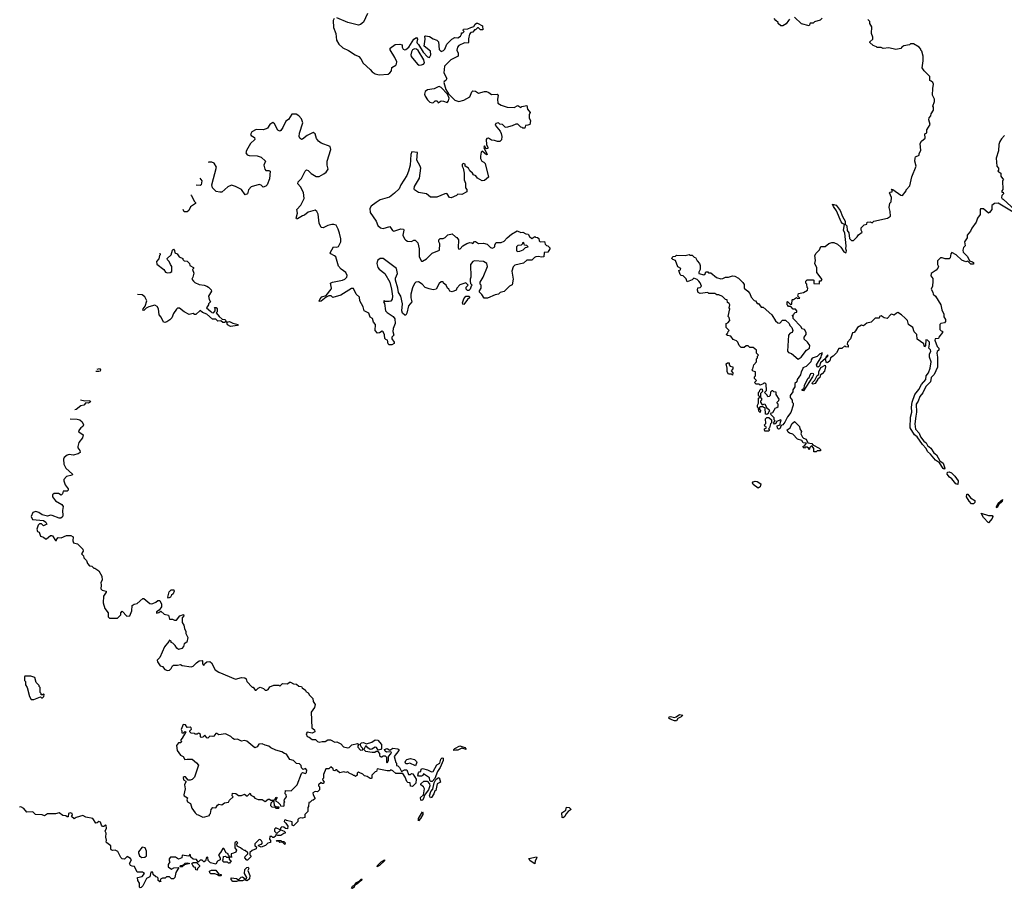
# Model space of a CAD drawing. Extents: x 2106670 to 2323771, y 35271 to 224896.
# Tile 299 of 419: x 2225322 to 2235327, y 166604 to 175434. Entities that reach past the tile are written whole.
import ezdxf

# ---------------------------------------------------------------- set-up
doc = ezdxf.new("R2010")
doc.units = 0

msp = doc.modelspace()

# ---------------------------------------------------------------- linework, layer by layer
at = {"layer": '0CON20XD'}
for points in [[(2228855, 175495), (2228815, 175409), (2228785, 175384), (2228765, 175378), (2228656, 175406), (2228545, 175452)], [(2228885, 174927), (2228905, 174903), (2228935, 174883), (2228974, 174874), (2229065, 174880), (2229085, 174892), (2229101, 174915), (2229102, 174948), (2229145, 174971), (2229151, 174985), (2229154, 175005), (2229135, 175048), (2229087, 175127), (2229088, 175145), (2229138, 175182), (2229184, 175186), (2229207, 175177), (2229208, 175155), (2229218, 175135), (2229235, 175127), (2229245, 175129), (2229275, 175156), (2229327, 175235), (2229355, 175252), (2229366, 175236), (2229356, 175205), (2229360, 175195), (2229375, 175183), (2229423, 175103), (2229465, 175056), (2229485, 175049), (2229501, 175075), (2229498, 175115), (2229432, 175165), (2229442, 175235), (2229440, 175265), (2229445, 175270), (2229485, 175262), (2229525, 175238), (2229560, 175225), (2229577, 175207), (2229585, 175130), (2229605, 175112), (2229628, 175122), (2229642, 175135), (2229664, 175186), (2229712, 175235), (2229745, 175252), (2229775, 175250), (2229800, 175265), (2229810, 175285), (2229810, 175300), (2229825, 175300), (2229840, 175315), (2229830, 175325), (2229832, 175338), (2229875, 175340), (2229905, 175354), (2229937, 175363), (2229951, 175389), (2229965, 175400), (2229975, 175400), (2230025, 175370), (2230028, 175332), (2230005, 175330), (2229985, 175350), (2229975, 175350), (2229955, 175330), (2229945, 175330), (2229925, 175308), (2229905, 175302), (2229892, 175285), (2229881, 175239), (2229882, 175205), (2229878, 175195), (2229843, 175197), (2229785, 175171), (2229770, 175155), (2229763, 175125), (2229777, 175095), (2229777, 175063), (2229704, 175026), (2229638, 174962), (2229632, 174892), (2229662, 174835), (2229653, 174817), (2229634, 174806), (2229632, 174795), (2229654, 174724), (2229680, 174680), (2229744, 174614), (2229785, 174603), (2229835, 174614), (2229895, 174650), (2229915, 174700), (2229928, 174712), (2229955, 174707), (2229985, 174687), (2230045, 174703), (2230065, 174703), (2230090, 174695), (2230115, 174672), (2230175, 174677), (2230183, 174663), (2230178, 174625), (2230180, 174585), (2230214, 174564), (2230275, 174543), (2230345, 174540), (2230385, 174560), (2230415, 174540), (2230425, 174550), (2230475, 174560), (2230483, 174523), (2230509, 174489), (2230500, 174465), (2230500, 174435), (2230512, 174405), (2230505, 174370), (2230485, 174360), (2230462, 174358), (2230455, 174330), (2230435, 174330), (2230428, 174338), (2230415, 174340), (2230383, 174373), (2230365, 174372), (2230326, 174354), (2230265, 174338), (2230255, 174340), (2230228, 174368), (2230201, 174371), (2230186, 174386), (2230161, 174379), (2230153, 174363), (2230205, 174300), (2230216, 174276), (2230222, 174245), (2230217, 174213), (2230200, 174195), (2230176, 174194), (2230146, 174206), (2230115, 174208), (2230085, 174228), (2230070, 174225), (2230062, 174215), (2230064, 174164), (2230079, 174135), (2230079, 174125), (2230062, 174122), (2230045, 174152), (2230038, 174135), (2230072, 174065), (2230065, 174060), (2230023, 174097), (2230012, 174088), (2230004, 174046), (2230004, 174024), (2230018, 173995), (2230040, 173985), (2230052, 173972), (2230087, 173833), (2230045, 173800), (2230020, 173795), (2229975, 173822), (2229958, 173845), (2229932, 173855), (2229922, 173875), (2229896, 173896), (2229883, 173923), (2229850, 173945), (2229850, 173965), (2229828, 173972), (2229818, 173962), (2229818, 173945), (2229830, 173925), (2229838, 173875), (2229837, 173805), (2229853, 173773), (2229852, 173725), (2229867, 173707), (2229867, 173683), (2229815, 173658), (2229775, 173660), (2229760, 173645), (2229705, 173622), (2229690, 173625), (2229665, 173662), (2229655, 173668), (2229642, 173662), (2229560, 173630), (2229495, 173630), (2229455, 173662), (2229375, 173678), (2229333, 173703), (2229329, 173715), (2229333, 173737), (2229386, 173824), (2229397, 173925), (2229392, 173945), (2229359, 174005), (2229364, 174084), (2229308, 174092), (2229298, 174065), (2229291, 173955), (2229274, 173895), (2229255, 173849), (2229194, 173755), (2229178, 173715), (2229132, 173669), (2229079, 173631), (2228985, 173601), (2228944, 173575), (2228895, 173537), (2228881, 173515), (2228884, 173474), (2228946, 173386), (2228963, 173343), (2228989, 173319), (2229015, 173311), (2229085, 173330), (2229112, 173292), (2229125, 173284), (2229195, 173309), (2229223, 173303), (2229227, 173295), (2229217, 173245), (2229234, 173205), (2229245, 173193), (2229264, 173184), (2229305, 173178), (2229328, 173192), (2229342, 173192), (2229368, 173165), (2229380, 173105), (2229382, 173022), (2229405, 172978), (2229415, 172978), (2229455, 173002), (2229515, 173062), (2229589, 173091), (2229592, 173155), (2229580, 173175), (2229580, 173195), (2229595, 173210), (2229625, 173210), (2229645, 173220), (2229673, 173247), (2229715, 173258), (2229750, 173225), (2229765, 173220), (2229780, 173195), (2229778, 173115), (2229785, 173102), (2229798, 173105), (2229824, 173136), (2229865, 173160), (2229895, 173168), (2229917, 173167), (2229925, 173160), (2229945, 173180), (2229955, 173180), (2229985, 173158), (2230035, 173162), (2230072, 173152), (2230105, 173118), (2230125, 173112), (2230150, 173125), (2230150, 173145), (2230165, 173168), (2230215, 173168), (2230245, 173182), (2230274, 173216), (2230320, 173255), (2230376, 173286), (2230415, 173270), (2230433, 173273), (2230465, 173258), (2230490, 173255), (2230501, 173231), (2230525, 173210), (2230555, 173230), (2230563, 173223), (2230585, 173220), (2230598, 173208), (2230600, 173185), (2230610, 173175), (2230655, 173180), (2230661, 173151), (2230675, 173138), (2230690, 173135), (2230710, 173115), (2230710, 173105), (2230688, 173072), (2230652, 173068), (2230647, 173023), (2230625, 173020), (2230595, 173028), (2230568, 173022), (2230554, 173016), (2230525, 172988), (2230475, 172990), (2230442, 172958), (2230355, 172940), (2230338, 172922), (2230324, 172876), (2230337, 172795), (2230325, 172740), (2230298, 172725), (2230245, 172672), (2230205, 172660), (2230187, 172643), (2230155, 172638), (2230075, 172602), (2230042, 172602), (2230019, 172639), (2229993, 172665), (2229994, 172676), (2230012, 172705), (2230010, 172735), (2230000, 172745), (2230002, 172765), (2230030, 172815), (2230074, 172925), (2230068, 172955), (2230035, 172977), (2229945, 172983), (2229928, 172975), (2229902, 172945), (2229908, 172815), (2229898, 172795), (2229898, 172775), (2229902, 172752), (2229920, 172735), (2229910, 172725), (2229900, 172695), (2229885, 172680), (2229872, 172682), (2229860, 172695), (2229860, 172715), (2229880, 172735), (2229855, 172760), (2229795, 172738), (2229764, 172706), (2229756, 172684), (2229715, 172668), (2229694, 172674), (2229683, 172693), (2229668, 172705), (2229656, 172736), (2229630, 172755), (2229625, 172770), (2229605, 172768), (2229585, 172752), (2229554, 172696), (2229525, 172688), (2229482, 172698), (2229442, 172712), (2229413, 172745), (2229375, 172769), (2229346, 172764), (2229335, 172752), (2229313, 172707), (2229297, 172645), (2229297, 172605), (2229307, 172565), (2229272, 172525), (2229255, 172450), (2229245, 172430), (2229235, 172430), (2229212, 172452), (2229204, 172474), (2229212, 172545), (2229194, 172624), (2229171, 172661), (2229166, 172705), (2229141, 172785), (2229141, 172805), (2229160, 172855), (2229150, 172905), (2229015, 173006), (2228985, 173006), (2228957, 172985), (2228950, 172955), (2228960, 172915), (2228975, 172897), (2229033, 172853), (2229082, 172765), (2229100, 172695), (2229109, 172625), (2229106, 172594), (2229095, 172572), (2229075, 172568), (2229035, 172570), (2229025, 172580), (2229020, 172565), (2229028, 172548), (2229038, 172475), (2229055, 172457), (2229118, 172418), (2229133, 172393), (2229136, 172346), (2229116, 172294), (2229114, 172265), (2229123, 172227), (2229103, 172205), (2229105, 172190), (2229127, 172157), (2229127, 172143), (2229105, 172128), (2229078, 172128), (2229068, 172138), (2229060, 172175), (2229042, 172182), (2229032, 172192), (2229029, 172229), (2229015, 172262), (2229004, 172266), (2228980, 172250), (2228957, 172247), (2228933, 172273), (2228938, 172335), (2228918, 172358), (2228907, 172397), (2228885, 172410), (2228869, 172449), (2228822, 172475), (2228814, 172514), (2228779, 172575), (2228774, 172614), (2228742, 172645), (2228715, 172702), (2228695, 172702), (2228585, 172634), (2228505, 172610), (2228486, 172626), (2228465, 172626), (2228437, 172613), (2228385, 172574), (2228375, 172569), (2228365, 172572), (2228374, 172595), (2228393, 172617), (2228435, 172630), (2228487, 172695), (2228490, 172705), (2228482, 172755), (2228500, 172765), (2228602, 172785), (2228627, 172795), (2228647, 172815), (2228651, 172835), (2228636, 172865), (2228589, 172899), (2228563, 172927), (2228535, 173022), (2228522, 173035), (2228484, 173054), (2228478, 173065), (2228512, 173125), (2228545, 173120), (2228563, 173127), (2228586, 173175), (2228586, 173205), (2228571, 173265), (2228559, 173305), (2228538, 173345), (2228515, 173353), (2228495, 173351), (2228455, 173342), (2228405, 173317), (2228385, 173320), (2228367, 173365), (2228356, 173456), (2228343, 173485), (2228326, 173496), (2228255, 173477), (2228215, 173447), (2228195, 173441), (2228145, 173409), (2228135, 173408), (2228131, 173415), (2228146, 173466), (2228140, 173505), (2228180, 173550), (2228213, 173615), (2228207, 173677), (2228176, 173735), (2228148, 173765), (2228152, 173785), (2228185, 173818), (2228223, 173895), (2228235, 173908), (2228255, 173902), (2228285, 173870), (2228335, 173839), (2228365, 173840), (2228413, 173867)], [(2228518, 175445), (2228508, 175425), (2228512, 175355), (2228534, 175294), (2228543, 175225), (2228564, 175184), (2228605, 175148), (2228665, 175121), (2228730, 175075), (2228768, 175058), (2228787, 175037), (2228812, 174992), (2228885, 174927)], [(2232975, 171660), (2232965, 171660), (2232952, 171648), (2232948, 171612), (2232938, 171602), (2232925, 171600), (2232918, 171618), (2232890, 171645), (2232910, 171665), (2232908, 171728), (2232898, 171738), (2232885, 171740), (2232878, 171732), (2232845, 171720), (2232835, 171730), (2232805, 171730), (2232790, 171745), (2232810, 171765), (2232790, 171785), (2232790, 171805), (2232800, 171815), (2232800, 171855), (2232775, 171860), (2232760, 171875), (2232770, 171885), (2232783, 171927), (2232808, 171955), (2232810, 171985), (2232820, 171995), (2232820, 172015), (2232830, 172025), (2232810, 172045), (2232810, 172075), (2232775, 172100), (2232742, 172102), (2232725, 172120), (2232705, 172120), (2232685, 172100), (2232652, 172102), (2232632, 172122), (2232620, 172155), (2232605, 172170), (2232572, 172182), (2232548, 172218), (2232513, 172223), (2232500, 172235), (2232518, 172252), (2232520, 172265), (2232530, 172275), (2232500, 172305), (2232500, 172345), (2232518, 172352), (2232538, 172375), (2232532, 172405), (2232522, 172415), (2232538, 172495), (2232532, 172505), (2232538, 172535), (2232530, 172550), (2232515, 172560), (2232510, 172585), (2232495, 172590), (2232465, 172620), (2232425, 172638), (2232405, 172638), (2232385, 172650), (2232325, 172650), (2232315, 172660), (2232235, 172652), (2232215, 172660), (2232208, 172685), (2232213, 172707), (2232237, 172713), (2232250, 172725), (2232238, 172758), (2232222, 172775), (2232205, 172792), (2232172, 172808), (2232155, 172790), (2232105, 172770), (2232095, 172800), (2232065, 172830), (2232043, 172833), (2232033, 172843), (2232020, 172885), (2232035, 172890), (2232040, 172905), (2232010, 172920), (2231987, 172987), (2231960, 172995), (2231950, 173005), (2231952, 173018), (2231963, 173027), (2231985, 173030), (2231995, 173040), (2232085, 173038), (2232125, 173048), (2232135, 173040), (2232155, 173040), (2232175, 173020), (2232190, 173015), (2232205, 172982), (2232230, 172955), (2232238, 172935), (2232236, 172895), (2232223, 172867), (2232224, 172854), (2232275, 172840), (2232288, 172852), (2232295, 172870), (2232315, 172870), (2232322, 172862), (2232345, 172860), (2232403, 172813), (2232445, 172800), (2232467, 172803), (2232495, 172818), (2232525, 172818), (2232565, 172830), (2232590, 172825), (2232627, 172807), (2232671, 172761), (2232682, 172742), (2232682, 172705), (2232722, 172675), (2232740, 172650), (2232753, 172613), (2232785, 172580), (2232800, 172575), (2232815, 172550), (2232828, 172548), (2232855, 172512), (2232875, 172510), (2232963, 172433), (2233001, 172371), (2233025, 172352), (2233045, 172350), (2233072, 172378), (2233105, 172380), (2233140, 172345), (2233148, 172325), (2233168, 172305), (2233178, 172275), (2233170, 172255), (2233152, 172248), (2233133, 172227), (2233123, 172063), (2233135, 172050), (2233165, 172040), (2233233, 171983), (2233262, 172005), (2233317, 172073), (2233348, 172095), (2233352, 172122), (2233326, 172156), (2233292, 172185), (2233292, 172205), (2233312, 172235), (2233312, 172255), (2233298, 172285), (2233272, 172292), (2233260, 172315), (2233180, 172395), (2233180, 172415), (2233170, 172430), (2233188, 172432), (2233192, 172448), (2233202, 172458), (2233218, 172462), (2233220, 172475), (2233205, 172490), (2233182, 172492), (2233158, 172518), (2233135, 172520), (2233128, 172528), (2233120, 172535), (2233120, 172565), (2233125, 172570), (2233152, 172542), (2233168, 172542), (2233170, 172585), (2233175, 172590), (2233185, 172590), (2233215, 172610), (2233225, 172600), (2233248, 172602), (2233230, 172625), (2233235, 172650), (2233285, 172660), (2233328, 172685), (2233330, 172705), (2233323, 172713), (2233320, 172745), (2233310, 172755), (2233310, 172775), (2233322, 172788), (2233385, 172790), (2233390, 172785), (2233392, 172752), (2233445, 172750), (2233450, 172755), (2233450, 172780), (2233465, 172780), (2233477, 172793), (2233423, 172863), (2233422, 172912), (2233402, 172955), (2233408, 172985), (2233403, 173037), (2233415, 173060), (2233448, 173095), (2233461, 173129), (2233505, 173128), (2233545, 173158), (2233575, 173170), (2233595, 173170), (2233633, 173153), (2233665, 173120), (2233695, 173073), (2233715, 173064), (2233720, 173070), (2233723, 173085), (2233716, 173105), (2233719, 173135), (2233708, 173265), (2233694, 173295), (2233703, 173353), (2233683, 173363), (2233669, 173379), (2233621, 173491), (2233590, 173535), (2233582, 173558), (2233617, 173547), (2233658, 173495), (2233683, 173433), (2233711, 173385), (2233710, 173355), (2233728, 173338), (2233731, 173291), (2233746, 173266), (2233755, 173210), (2233775, 173190), (2233795, 173190), (2233833, 173227), (2233844, 173246), (2233882, 173275), (2233874, 173294), (2233873, 173317), (2233903, 173347), (2233930, 173355), (2233933, 173377), (2233965, 173378), (2233985, 173370), (2234000, 173385), (2234140, 173415), (2234170, 173435), (2234168, 173485), (2234158, 173525), (2234163, 173567), (2234177, 173583), (2234182, 173625), (2234160, 173675), (2234168, 173682), (2234187, 173683), (2234188, 173698), (2234180, 173710), (2234195, 173707), (2234275, 173650), (2234292, 173648), (2234330, 173695), (2234330, 173705), (2234368, 173745), (2234388, 173835), (2234432, 173945), (2234417, 173997), (2234420, 174025), (2234425, 174038), (2234460, 174055), (2234460, 174075), (2234477, 174105), (2234472, 174175), (2234485, 174200), (2234522, 174228), (2234520, 174275), (2234540, 174285), (2234538, 174315), (2234572, 174368), (2234560, 174415), (2234562, 174435), (2234580, 174455), (2234583, 174477), (2234608, 174515), (2234608, 174545), (2234600, 174555), (2234617, 174603), (2234618, 174625), (2234598, 174668), (2234600, 174735), (2234607, 174777), (2234600, 174795), (2234585, 174810), (2234570, 174815), (2234570, 174855), (2234514, 174914), (2234492, 174945), (2234502, 175015), (2234502, 175062), (2234490, 175115), (2234480, 175125), (2234480, 175135), (2234460, 175155), (2234405, 175188), (2234375, 175188), (2234362, 175178), (2234305, 175168), (2234284, 175156), (2234275, 175142), (2234225, 175130), (2234155, 175148), (2234095, 175140), (2234075, 175150), (2234035, 175150), (2234028, 175158), (2233995, 175170), (2233962, 175202), (2233962, 175208), (2233990, 175235), (2233990, 175255), (2233978, 175295), (2233982, 175362), (2233960, 175395), (2233960, 175415), (2233940, 175435)], [(2233145, 175440), (2233133, 175427), (2233110, 175390), (2233075, 175370), (2233055, 175370), (2233030, 175395), (2233030, 175405), (2233004, 175424), (2232990, 175445)], [(2233475, 175450), (2233455, 175430), (2233398, 175412), (2233385, 175400), (2233355, 175400), (2233345, 175370), (2233265, 175392), (2233195, 175460)], [(2229382, 174972), (2229405, 174974), (2229425, 174980), (2229436, 174994), (2229430, 175025), (2229370, 175120), (2229355, 175133), (2229335, 175139), (2229313, 175126), (2229303, 175107), (2229296, 175075), (2229300, 175060), (2229365, 174980), (2229382, 174972)], [(2229575, 174590), (2229605, 174608), (2229627, 174607), (2229665, 174592), (2229681, 174609), (2229686, 174636), (2229668, 174678), (2229605, 174746), (2229585, 174754), (2229575, 174751), (2229535, 174730), (2229465, 174721), (2229443, 174705), (2229437, 174675), (2229443, 174655), (2229465, 174620), (2229490, 174595), (2229515, 174590), (2229527, 174593), (2229545, 174610), (2229565, 174610), (2229575, 174590)], [(2228413, 173867), (2228436, 173885), (2228458, 173915), (2228448, 173955), (2228448, 173995), (2228484, 174115), (2228476, 174145), (2228385, 174180), (2228358, 174198), (2228338, 174225), (2228324, 174274), (2228306, 174286), (2228245, 174256), (2228195, 174219), (2228185, 174217), (2228168, 174228), (2228161, 174245), (2228165, 174280), (2228201, 174385), (2228185, 174427), (2228158, 174458), (2228133, 174473), (2228087, 174473), (2228055, 174418), (2228025, 174402), (2227995, 174338), (2227975, 174308), (2227965, 174302), (2227945, 174310), (2227912, 174375), (2227895, 174388), (2227865, 174368), (2227840, 174330), (2227827, 174323), (2227795, 174314), (2227725, 174318), (2227680, 174295), (2227668, 174265), (2227673, 174255), (2227708, 174235), (2227713, 174217), (2227668, 174175), (2227626, 174105), (2227621, 174081), (2227635, 174060), (2227655, 174053), (2227735, 174049), (2227776, 174036), (2227820, 173995), (2227803, 173955), (2227812, 173915), (2227825, 173900), (2227855, 173902), (2227868, 173895), (2227862, 173815), (2227837, 173755), (2227825, 173743), (2227795, 173732), (2227775, 173752), (2227755, 173760), (2227676, 173734), (2227648, 173705), (2227636, 173664), (2227615, 173653), (2227575, 173707), (2227515, 173739), (2227475, 173750), (2227438, 173735), (2227375, 173682), (2227355, 173679), (2227318, 173688), (2227283, 173723), (2227276, 173755), (2227321, 173935), (2227297, 173975), (2227275, 173986), (2227244, 173986), (2227238, 173982)], [(2235328, 174255), (2235297, 174223), (2235282, 174195), (2235272, 174165), (2235269, 174101), (2235243, 174025), (2235252, 173945), (2235268, 173925), (2235267, 173903), (2235260, 173895), (2235290, 173875), (2235293, 173843), (2235320, 173805), (2235310, 173795), (2235312, 173708), (2235300, 173695), (2235302, 173682), (2235315, 173680), (2235320, 173665), (2235302, 173648), (2235298, 173625), (2235305, 173612), (2235315, 173610), (2235438, 173498)], [(2227153, 173823), (2227173, 173795), (2227167, 173755), (2227155, 173748), (2227114, 173751)], [(2227063, 173654), (2227068, 173645), (2227095, 173590), (2227110, 173575), (2227110, 173565), (2227059, 173531), (2227040, 173495), (2227025, 173480), (2226995, 173480), (2226982, 173503)], [(2235417, 173477), (2235265, 173570), (2235228, 173565), (2235200, 173545), (2235200, 173505), (2235176, 173474), (2235165, 173468), (2235115, 173510), (2235085, 173510), (2235080, 173505), (2235080, 173455), (2235053, 173417), (2235040, 173375), (2234997, 173315), (2234982, 173285), (2234948, 173245), (2234948, 173215), (2234922, 173175), (2234928, 173135), (2234913, 173117), (2234905, 173090), (2234909, 173069), (2234954, 173025), (2234972, 172982), (2235005, 172973), (2235013, 172965), (2235015, 172950), (2234988, 172948), (2234955, 172980), (2234935, 172972), (2234895, 172988), (2234838, 173045), (2234794, 173066), (2234782, 173055), (2234777, 173013), (2234767, 173003), (2234725, 173002), (2234695, 173012), (2234678, 173012), (2234667, 173003), (2234648, 172982), (2234648, 172945), (2234657, 172925), (2234651, 172909), (2234635, 172888), (2234583, 172855), (2234581, 172831), (2234602, 172802), (2234602, 172775), (2234598, 172725), (2234583, 172693), (2234602, 172665), (2234603, 172643), (2234628, 172625), (2234682, 172535), (2234692, 172485), (2234712, 172442), (2234713, 172413), (2234730, 172385), (2234730, 172365), (2234718, 172352), (2234683, 172347), (2234670, 172335), (2234670, 172285), (2234685, 172270), (2234698, 172268), (2234700, 172255), (2234660, 172205), (2234658, 172192), (2234625, 172190), (2234620, 172175), (2234643, 172113), (2234660, 172095), (2234660, 172075), (2234645, 172062), (2234641, 172045), (2234649, 172005), (2234647, 171903), (2234613, 171826), (2234582, 171795), (2234578, 171752), (2234530, 171705), (2234500, 171640), (2234470, 171605), (2234452, 171555), (2234432, 171525), (2234434, 171445), (2234428, 171402), (2234419, 171325), (2234423, 171273), (2234460, 171230), (2234475, 171195), (2234510, 171150), (2234532, 171132), (2234547, 171107), (2234580, 171080), (2234610, 171030), (2234639, 171009), (2234671, 170951), (2234707, 170925), (2234724, 170875), (2234716, 170864), (2234705, 170870), (2234668, 170928), (2234629, 170955), (2234578, 171018), (2234546, 171045), (2234534, 171075), (2234496, 171115), (2234442, 171192), (2234414, 171214), (2234370, 171285), (2234375, 171395), (2234387, 171445), (2234383, 171495), (2234391, 171545), (2234417, 171625), (2234458, 171675), (2234486, 171725), (2234530, 171775), (2234533, 171815), (2234555, 171845), (2234572, 171892), (2234582, 171955), (2234566, 172005), (2234566, 172035), (2234579, 172065), (2234577, 172077), (2234559, 172095), (2234568, 172135), (2234566, 172155), (2234545, 172177), (2234531, 172179), (2234527, 172123), (2234515, 172110), (2234508, 172138), (2234442, 172185), (2234438, 172235), (2234412, 172261), (2234398, 172305), (2234352, 172335), (2234342, 172375), (2234320, 172400), (2234281, 172435), (2234245, 172456), (2234230, 172450), (2234209, 172431), (2234185, 172440), (2234175, 172438), (2234135, 172398), (2234105, 172402), (2234075, 172422), (2234060, 172415), (2234055, 172400), (2234015, 172400), (2233975, 172360), (2233930, 172350), (2233895, 172322), (2233875, 172328), (2233834, 172306), (2233815, 172270), (2233800, 172255), (2233785, 172250), (2233765, 172190), (2233733, 172157), (2233730, 172135), (2233740, 172125), (2233740, 172105), (2233715, 172110), (2233705, 172120), (2233675, 172090), (2233645, 172092), (2233621, 172049), (2233587, 172013), (2233562, 171995), (2233554, 171965), (2233535, 171948), (2233525, 171946), (2233516, 171956), (2233510, 171990), (2233535, 172013), (2233535, 172027), (2233514, 172005), (2233510, 171990), (2233460, 171945), (2233448, 171912), (2233435, 171902), (2233424, 171904), (2233419, 171925), (2233465, 172002), (2233468, 172022), (2233477, 172035), (2233475, 172050), (2233468, 172042), (2233452, 172038), (2233425, 172010), (2233375, 171992), (2233363, 171975), (2233360, 171955), (2233315, 171910), (2233280, 171895), (2233280, 171885), (2233262, 171855), (2233257, 171823), (2233223, 171777), (2233217, 171753), (2233200, 171735), (2233197, 171703), (2233178, 171672), (2233178, 171652), (2233152, 171615), (2233152, 171595), (2233172, 171565), (2233170, 171545), (2233180, 171535), (2233180, 171515), (2233159, 171441), (2233124, 171396), (2233097, 171343), (2233075, 171316), (2233060, 171310), (2233045, 171274), (2233033, 171273), (2233022, 171282), (2233020, 171305), (2233050, 171315), (2233052, 171348), (2233060, 171355), (2233057, 171367), (2233012, 171348), (2233008, 171332), (2232992, 171322), (2232980, 171335), (2233000, 171355), (2232990, 171365), (2232990, 171385), (2232950, 171425), (2232962, 171438), (2232975, 171440), (2233002, 171488), (2233015, 171490), (2233028, 171502), (2233030, 171525), (2233020, 171535), (2233020, 171545), (2233037, 171563), (2233040, 171575), (2233010, 171625), (2233008, 171648), (2232985, 171650), (2232975, 171660)], [(2226747, 173061), (2226750, 173045), (2226743, 173037), (2226737, 173003), (2226712, 172975), (2226715, 172950), (2226786, 172896), (2226805, 172868), (2226825, 172860), (2226853, 172863), (2226870, 172875), (2226870, 172925), (2226854, 172944), (2226842, 172975), (2226824, 172994), (2226822, 173005), (2226860, 173045), (2226875, 173090), (2226885, 173100), (2226897, 173087), (2226900, 173065), (2226923, 173053), (2226942, 173022), (2226980, 173005), (2226980, 172995), (2226992, 172982), (2227025, 172980), (2227048, 172955), (2227050, 172935), (2227088, 172915), (2227090, 172905), (2227080, 172895), (2227092, 172858), (2227082, 172815), (2227070, 172795), (2227088, 172775), (2227102, 172762), (2227145, 172743), (2227196, 172736), (2227224, 172724), (2227240, 172715), (2227267, 172687), (2227270, 172675), (2227242, 172625), (2227248, 172588), (2227260, 172565), (2227240, 172545), (2227240, 172535), (2227222, 172505), (2227265, 172468), (2227275, 172458), (2227290, 172455), (2227310, 172475), (2227310, 172495), (2227302, 172508), (2227318, 172508), (2227330, 172495), (2227330, 172465), (2227320, 172455), (2227348, 172415), (2227381, 172391), (2227406, 172386), (2227416, 172376), (2227420, 172365), (2227404, 172356), (2227385, 172356), (2227365, 172371), (2227335, 172369), (2227315, 172388), (2227281, 172391), (2227225, 172442), (2227179, 172459), (2227156, 172476), (2227112, 172438), (2227098, 172438), (2227085, 172448), (2227045, 172438), (2226995, 172463), (2226945, 172502), (2226925, 172502), (2226915, 172492), (2226884, 172446), (2226868, 172402), (2226848, 172382), (2226818, 172362), (2226797, 172357), (2226785, 172360), (2226761, 172411), (2226740, 172435), (2226732, 172495), (2226718, 172518), (2226695, 172533), (2226634, 172516), (2226609, 172501), (2226585, 172478), (2226575, 172480), (2226578, 172495), (2226598, 172522), (2226616, 172575), (2226595, 172618), (2226566, 172636), (2226518, 172639)], [(2230385, 173077), (2230405, 173081), (2230438, 173095), (2230462, 173118), (2230490, 173125), (2230475, 173140), (2230452, 173142), (2230445, 173170), (2230430, 173165), (2230430, 173155), (2230418, 173142), (2230385, 173140), (2230370, 173125), (2230372, 173085), (2230385, 173077)], [(2229835, 172540), (2229825, 172542), (2229821, 172555), (2229834, 172596), (2229855, 172623), (2229885, 172623), (2229893, 172615), (2229893, 172605), (2229872, 172588), (2229835, 172540)], [(2227465, 172316), (2227435, 172332), (2227428, 172355), (2227436, 172364), (2227455, 172366), (2227488, 172348), (2227542, 172335), (2227535, 172324), (2227465, 172316)], [(2226108, 171880), (2226133, 171887), (2226144, 171875), (2226140, 171860), (2226125, 171857), (2226096, 171859)], [(2232565, 171820), (2232555, 171830), (2232525, 171830), (2232510, 171855), (2232512, 171892), (2232500, 171935), (2232513, 171947), (2232530, 171945), (2232530, 171925), (2232542, 171912), (2232570, 171905), (2232570, 171885), (2232550, 171865), (2232570, 171845), (2232565, 171820)], [(2233380, 171730), (2233374, 171735), (2233377, 171745), (2233400, 171770), (2233424, 171816), (2233442, 171828), (2233442, 171855), (2233461, 171899), (2233505, 171922), (2233510, 171905), (2233500, 171860), (2233475, 171834), (2233458, 171825), (2233451, 171795), (2233431, 171779), (2233405, 171734), (2233380, 171730)], [(2233285, 171662), (2233274, 171664), (2233274, 171675), (2233292, 171688), (2233296, 171715), (2233330, 171785), (2233345, 171798), (2233354, 171825), (2233364, 171836), (2233375, 171841), (2233385, 171836), (2233389, 171825), (2233379, 171805), (2233285, 171662)], [(2232915, 171420), (2232900, 171425), (2232898, 171488), (2232885, 171490), (2232875, 171500), (2232845, 171500), (2232840, 171495), (2232840, 171475), (2232850, 171465), (2232845, 171440), (2232833, 171453), (2232830, 171485), (2232820, 171495), (2232820, 171515), (2232830, 171535), (2232830, 171585), (2232840, 171595), (2232840, 171605), (2232830, 171615), (2232830, 171645), (2232840, 171655), (2232842, 171668), (2232855, 171680), (2232868, 171678), (2232870, 171655), (2232850, 171635), (2232850, 171595), (2232860, 171585), (2232860, 171565), (2232850, 171555), (2232850, 171545), (2232865, 171520), (2232895, 171530), (2232912, 171492), (2232938, 171468), (2232940, 171455), (2232930, 171445), (2232928, 171432), (2232915, 171420)], [(2225940, 171570), (2225985, 171560), (2226035, 171562), (2226042, 171548), (2226023, 171537), (2225995, 171538), (2225974, 171516), (2225945, 171509), (2225897, 171473), (2225884, 171467)], [(2225834, 171375), (2225905, 171374), (2225932, 171365), (2225958, 171345), (2225972, 171315), (2225963, 171297), (2225943, 171285), (2225920, 171255), (2225922, 171245), (2225966, 171215), (2225960, 171185), (2225924, 171136), (2225913, 171095), (2225913, 171083), (2225933, 171055), (2225936, 171035), (2225918, 171022), (2225865, 171008), (2225825, 171014), (2225805, 171008), (2225775, 170983), (2225766, 170965), (2225772, 170915), (2225792, 170875), (2225860, 170815), (2225855, 170803), (2225799, 170791), (2225771, 170759), (2225770, 170745), (2225786, 170706), (2225816, 170666), (2225815, 170650), (2225805, 170642), (2225765, 170640), (2225757, 170613), (2225745, 170600), (2225716, 170616), (2225695, 170619), (2225673, 170617), (2225657, 170605), (2225657, 170585), (2225685, 170543), (2225752, 170505), (2225763, 170485), (2225758, 170445), (2225762, 170395), (2225758, 170382), (2225742, 170368), (2225725, 170368), (2225654, 170394), (2225634, 170396), (2225605, 170387), (2225552, 170402), (2225516, 170426), (2225485, 170434), (2225455, 170423), (2225440, 170385), (2225454, 170354), (2225565, 170343), (2225588, 170325), (2225598, 170305), (2225565, 170288), (2225545, 170310), (2225525, 170310), (2225511, 170295), (2225498, 170255), (2225502, 170232), (2225520, 170225), (2225533, 170185), (2225565, 170173), (2225585, 170157), (2225595, 170156), (2225635, 170190), (2225645, 170190), (2225656, 170186), (2225685, 170140), (2225695, 170140), (2225700, 170155), (2225715, 170170), (2225745, 170168), (2225798, 170192), (2225842, 170192), (2225865, 170178), (2225863, 170135), (2225870, 170115), (2225910, 170105), (2225965, 170050), (2225967, 170033), (2225950, 170005), (2225970, 169985), (2225973, 169963), (2226000, 169935), (2226010, 169905), (2226032, 169882), (2226055, 169880), (2226075, 169860), (2226085, 169860), (2226125, 169832), (2226157, 169777), (2226162, 169735), (2226148, 169712), (2226152, 169685), (2226148, 169648), (2226160, 169635), (2226200, 169625), (2226202, 169615), (2226174, 169575), (2226170, 169505), (2226189, 169449), (2226220, 169405), (2226220, 169365), (2226235, 169350), (2226315, 169350), (2226330, 169365)], [(2232935, 171250), (2232895, 171250), (2232890, 171265), (2232890, 171275), (2232910, 171285), (2232905, 171300), (2232892, 171302), (2232890, 171315), (2232902, 171328), (2232900, 171375), (2232915, 171390), (2232935, 171390), (2232960, 171365), (2232960, 171335), (2232950, 171325), (2232940, 171285), (2232930, 171275), (2232940, 171265), (2232935, 171250)], [(2233415, 171040), (2233392, 171042), (2233390, 171075), (2233375, 171100), (2233365, 171100), (2233350, 171085), (2233345, 171060), (2233338, 171078), (2233325, 171090), (2233305, 171090), (2233295, 171080), (2233285, 171082), (2233282, 171098), (2233298, 171102), (2233318, 171128), (2233282, 171132), (2233270, 171155), (2233225, 171170), (2233179, 171219), (2233145, 171230), (2233131, 171241), (2233122, 171265), (2233152, 171285), (2233168, 171325), (2233195, 171350), (2233247, 171297), (2233250, 171275), (2233267, 171247), (2233260, 171225), (2233275, 171190), (2233285, 171180), (2233315, 171170), (2233332, 171132), (2233370, 171125), (2233382, 171112), (2233445, 171080), (2233460, 171065), (2233458, 171052), (2233425, 171050), (2233415, 171040)], [(2234855, 170708), (2234835, 170717), (2234795, 170765), (2234769, 170785), (2234747, 170815), (2234749, 170835), (2234765, 170838), (2234789, 170829), (2234825, 170794), (2234857, 170745), (2234855, 170708)], [(2232825, 170673), (2232775, 170710), (2232769, 170725), (2232774, 170736), (2232795, 170742), (2232815, 170739), (2232853, 170715), (2232846, 170684), (2232825, 170673)], [(2235015, 170512), (2234995, 170514), (2234969, 170539), (2234943, 170585), (2234945, 170610), (2234955, 170612), (2234982, 170572), (2235026, 170546), (2235026, 170525), (2235015, 170512)], [(2235255, 170471), (2235248, 170475), (2235248, 170485), (2235265, 170518), (2235308, 170558), (2235304, 170535), (2235269, 170501), (2235255, 170471)], [(2235165, 170321), (2235116, 170375), (2235092, 170418), (2235165, 170394), (2235205, 170394), (2235209, 170385), (2235202, 170365), (2235165, 170321)], [(2226835, 169554), (2226827, 169565), (2226841, 169619), (2226861, 169639), (2226887, 169637), (2226892, 169625), (2226881, 169599), (2226866, 169585), (2226856, 169564), (2226835, 169554)], [(2226330, 169365), (2226350, 169385), (2226350, 169405), (2226365, 169420), (2226412, 169372), (2226440, 169375), (2226463, 169425), (2226465, 169480), (2226485, 169492), (2226515, 169500), (2226575, 169550), (2226585, 169550), (2226645, 169500), (2226657, 169497), (2226675, 169498), (2226707, 169513), (2226725, 169530), (2226745, 169530), (2226763, 169493), (2226763, 169467), (2226738, 169432), (2226714, 169415), (2226711, 169401), (2226735, 169407), (2226755, 169420), (2226792, 169392), (2226835, 169380), (2226845, 169340), (2226875, 169340), (2226895, 169330), (2226915, 169330), (2226950, 169375), (2226988, 169388), (2226990, 169375), (2226972, 169355), (2226972, 169305), (2226989, 169279), (2226997, 169245), (2227012, 169215), (2227012, 169195), (2227032, 169155), (2227020, 169105), (2226995, 169090), (2226988, 169062), (2226969, 169041), (2226935, 169032), (2226920, 169045), (2226903, 169073), (2226880, 169095), (2226862, 169102), (2226860, 169115), (2226842, 169128), (2226838, 169112), (2226795, 169060), (2226745, 168950), (2226720, 168925), (2226722, 168905), (2226750, 168865), (2226775, 168858), (2226797, 168827), (2226825, 168817), (2226845, 168822), (2226861, 168839), (2226874, 168866), (2226885, 168872), (2226925, 168872), (2226955, 168880), (2226975, 168870), (2227065, 168857), (2227086, 168864), (2227120, 168895), (2227145, 168918), (2227175, 168920), (2227180, 168915), (2227180, 168885), (2227195, 168870), (2227202, 168888), (2227223, 168907), (2227255, 168910), (2227270, 168895), (2227308, 168825), (2227345, 168800), (2227515, 168730), (2227575, 168748), (2227610, 168745), (2227622, 168732), (2227630, 168705), (2227685, 168650), (2227695, 168650), (2227715, 168620), (2227725, 168620), (2227745, 168640), (2227765, 168648), (2227800, 168635), (2227818, 168618), (2227835, 168618), (2227846, 168624), (2227865, 168652), (2227905, 168668), (2227955, 168668), (2227965, 168660), (2227993, 168687), (2228045, 168682), (2228065, 168700), (2228075, 168700), (2228103, 168683), (2228135, 168680), (2228158, 168658), (2228187, 168657), (2228192, 168642), (2228225, 168620), (2228230, 168605), (2228255, 168590), (2228267, 168567), (2228300, 168535), (2228303, 168503), (2228323, 168473), (2228318, 168442), (2228283, 168395), (2228292, 168235), (2228318, 168215), (2228322, 168195), (2228295, 168180), (2228245, 168190), (2228233, 168175), (2228245, 168147), (2228265, 168140), (2228295, 168118), (2228327, 168117), (2228347, 168097), (2228365, 168090), (2228395, 168098), (2228425, 168097), (2228455, 168112), (2228482, 168112), (2228525, 168090), (2228545, 168092), (2228584, 168074), (2228613, 168043), (2228655, 168032), (2228670, 168035), (2228696, 168064), (2228756, 168076), (2228770, 168065), (2228758, 168052), (2228758, 168038), (2228785, 168010), (2228808, 168012), (2228810, 168025), (2228793, 168043), (2228782, 168068), (2228797, 168083), (2228816, 168086), (2228845, 168072), (2228900, 168090), (2228935, 168112), (2228960, 168110), (2228998, 168065), (2229000, 168025), (2228993, 168017), (2228965, 168008), (2228948, 168035), (2228935, 168040), (2228902, 168018), (2228885, 168016), (2228861, 168031), (2228845, 168050), (2228835, 168050), (2228820, 168015), (2228835, 168000), (2228905, 167988), (2228932, 167988), (2228945, 168000), (2228958, 167998), (2228980, 167975), (2228980, 167955), (2228995, 167940), (2229005, 167940), (2229015, 167950), (2229035, 167950), (2229048, 167938), (2229050, 167885), (2229055, 167880), (2229070, 167905), (2229070, 167945), (2229095, 167970), (2229100, 167985), (2229095, 167990), (2229048, 167988), (2229035, 168000), (2229030, 168015), (2229055, 168026), (2229085, 168008), (2229115, 168028), (2229165, 168022), (2229174, 168015), (2229176, 168004), (2229126, 167945), (2229143, 167883), (2229150, 167875), (2229152, 167852), (2229165, 167850), (2229183, 167833), (2229202, 167792), (2229233, 167807), (2229255, 167810), (2229272, 167762), (2229295, 167760), (2229305, 167770), (2229318, 167768), (2229350, 167715), (2229347, 167673), (2229315, 167640), (2229293, 167643), (2229290, 167675), (2229265, 167680), (2229255, 167690), (2229240, 167735), (2229215, 167770), (2229145, 167770), (2229115, 167800), (2229095, 167808), (2229085, 167800), (2229055, 167800), (2228955, 167820), (2228948, 167792), (2228935, 167790), (2228900, 167755), (2228900, 167725), (2228895, 167720), (2228885, 167720), (2228852, 167742), (2228825, 167748), (2228810, 167765), (2228772, 167782), (2228765, 167790), (2228750, 167775), (2228750, 167755), (2228735, 167740), (2228725, 167750), (2228715, 167750), (2228708, 167758), (2228670, 167775), (2228655, 167790), (2228635, 167780), (2228615, 167790), (2228575, 167779), (2228554, 167794), (2228545, 167810), (2228535, 167810), (2228525, 167800), (2228512, 167802), (2228508, 167818), (2228485, 167840), (2228465, 167820), (2228432, 167818), (2228408, 167762), (2228410, 167725), (2228400, 167715), (2228402, 167702), (2228417, 167683), (2228405, 167670), (2228395, 167670), (2228385, 167680), (2228360, 167655), (2228360, 167645), (2228370, 167635), (2228370, 167605), (2228350, 167585), (2228325, 167590), (2228302, 167575), (2228303, 167553), (2228320, 167525), (2228320, 167515), (2228305, 167500), (2228292, 167498), (2228275, 167480), (2228262, 167478), (2228258, 167435), (2228250, 167425), (2228250, 167385), (2228220, 167355), (2228220, 167325), (2228195, 167318), (2228175, 167322), (2228160, 167315), (2228150, 167305), (2228148, 167282), (2228105, 167240), (2228092, 167245), (2228090, 167280), (2228033, 167293), (2228025, 167300), (2228012, 167298), (2228010, 167285), (2228028, 167268), (2228048, 167235), (2228045, 167210), (2228023, 167213), (2228005, 167227), (2227985, 167230), (2227972, 167215), (2227970, 167200), (2227925, 167218), (2227912, 167205), (2227910, 167185), (2227935, 167160), (2227975, 167200), (2228010, 167185), (2228020, 167175), (2228020, 167165), (2228005, 167162), (2227975, 167142), (2227945, 167142), (2227925, 167150), (2227920, 167135), (2227905, 167120), (2227895, 167120), (2227885, 167130), (2227865, 167130), (2227860, 167105), (2227872, 167092), (2227870, 167070), (2227845, 167062), (2227821, 167039), (2227776, 167024), (2227750, 167035), (2227753, 167047), (2227778, 167052), (2227788, 167068), (2227778, 167088), (2227768, 167098), (2227755, 167100), (2227710, 167055), (2227710, 167035), (2227730, 167025), (2227726, 167004), (2227683, 166987), (2227662, 166968), (2227660, 166945), (2227670, 166935), (2227670, 166925), (2227638, 166892), (2227632, 166892), (2227610, 166915), (2227612, 166928), (2227640, 166955), (2227640, 166965), (2227615, 166990), (2227605, 166990), (2227582, 167002), (2227567, 167017), (2227532, 167032), (2227530, 167055), (2227538, 167065), (2227525, 167080), (2227510, 167065), (2227510, 167015), (2227527, 166993), (2227517, 166973), (2227495, 166960), (2227470, 166955), (2227470, 166935), (2227478, 166922), (2227450, 166920), (2227450, 166935), (2227440, 166945), (2227440, 166955), (2227420, 166965), (2227395, 167010), (2227385, 167010), (2227362, 166968), (2227342, 166945), (2227360, 166915), (2227360, 166895), (2227331, 166879), (2227315, 166850), (2227262, 166862), (2227238, 166888), (2227235, 166920), (2227222, 166918), (2227210, 166885), (2227198, 166872), (2227192, 166872), (2227175, 166890), (2227155, 166890), (2227135, 166870), (2227118, 166898), (2227085, 166900), (2227062, 166922), (2227055, 166950), (2227038, 166932), (2226975, 166940), (2226970, 166915), (2226935, 166900), (2226905, 166920), (2226855, 166920), (2226840, 166905), (2226840, 166885), (2226847, 166875), (2226832, 166845), (2226832, 166822), (2226865, 166798), (2226889, 166811), (2226938, 166815), (2226910, 166765), (2226900, 166715), (2226885, 166700), (2226865, 166700), (2226845, 166720), (2226815, 166720), (2226802, 166708), (2226775, 166708), (2226752, 166698), (2226750, 166685), (2226760, 166675), (2226745, 166670), (2226730, 166685), (2226728, 166708), (2226718, 166718), (2226705, 166720), (2226680, 166745), (2226675, 166770), (2226655, 166770), (2226645, 166722), (2226610, 166705), (2226575, 166630), (2226557, 166613), (2226545, 166610), (2226540, 166615), (2226540, 166655), (2226523, 166683), (2226520, 166715), (2226566, 166724), (2226590, 166755), (2226569, 166769), (2226515, 166770), (2226490, 166825), (2226465, 166831)], [(2225465, 168523), (2225535, 168550), (2225545, 168540), (2225555, 168540), (2225567, 168553), (2225570, 168575), (2225565, 168580), (2225555, 168570), (2225542, 168572), (2225540, 168585), (2225530, 168595), (2225530, 168645), (2225520, 168655), (2225520, 168665), (2225490, 168695), (2225478, 168748), (2225435, 168760), (2225375, 168760), (2225370, 168755), (2225372, 168715), (2225380, 168705), (2225383, 168673), (2225397, 168647), (2225423, 168553), (2225440, 168525), (2225465, 168523)], [(2231975, 168308), (2231930, 168325), (2231919, 168335), (2231922, 168348), (2231935, 168352), (2231975, 168340), (2231994, 168346), (2232025, 168371), (2232060, 168365), (2232045, 168346), (2232010, 168330), (2231995, 168308), (2231975, 168308)], [(2227185, 167328), (2227205, 167332), (2227250, 167345), (2227250, 167355), (2227260, 167365), (2227268, 167405), (2227284, 167426), (2227315, 167422), (2227331, 167449), (2227345, 167458), (2227375, 167452), (2227405, 167472), (2227445, 167480), (2227455, 167500), (2227490, 167535), (2227482, 167545), (2227485, 167570), (2227517, 167567), (2227545, 167548), (2227575, 167548), (2227605, 167560), (2227635, 167542), (2227665, 167570), (2227672, 167552), (2227698, 167538), (2227712, 167522), (2227747, 167507), (2227787, 167507), (2227815, 167488), (2227848, 167512), (2227862, 167512), (2227875, 167500), (2227905, 167500), (2227918, 167512), (2227924, 167526), (2227935, 167530), (2227940, 167525), (2227932, 167518), (2227922, 167492), (2227945, 167480), (2227970, 167455), (2227972, 167442), (2228005, 167440), (2228010, 167445), (2228010, 167475), (2228018, 167485), (2228010, 167495), (2228013, 167507), (2228032, 167535), (2228030, 167555), (2228020, 167565), (2228022, 167598), (2228080, 167595), (2228142, 167655), (2228185, 167770), (2228195, 167780), (2228225, 167772), (2228237, 167783), (2228240, 167805), (2228225, 167822), (2228203, 167813), (2228185, 167830), (2228182, 167852), (2228165, 167870), (2228135, 167872), (2228105, 167902), (2228068, 167915), (2228035, 167968), (2228013, 167973), (2227985, 167992), (2227925, 168009), (2227875, 168033), (2227855, 168050), (2227815, 168058), (2227785, 168074), (2227752, 168068), (2227736, 168044), (2227713, 168033), (2227629, 168099), (2227605, 168106), (2227575, 168100), (2227535, 168120), (2227505, 168118), (2227487, 168127), (2227468, 168148), (2227414, 168176), (2227345, 168163), (2227325, 168178), (2227315, 168178), (2227295, 168152), (2227285, 168148), (2227255, 168150), (2227235, 168132), (2227223, 168133), (2227205, 168160), (2227185, 168140), (2227168, 168138), (2227160, 168145), (2227158, 168168), (2227147, 168177), (2227135, 168180), (2227125, 168170), (2227105, 168170), (2227097, 168177), (2227065, 168182), (2227052, 168195), (2227052, 168205), (2227067, 168223), (2227066, 168236), (2227055, 168242), (2227025, 168240), (2227007, 168267), (2226985, 168270), (2226962, 168218), (2226970, 168205), (2226970, 168185), (2226985, 168180), (2227002, 168198), (2227010, 168195), (2226975, 168130), (2226960, 168115), (2226960, 168105), (2226970, 168095), (2226955, 168082), (2226935, 168082), (2226916, 168055), (2226923, 168005), (2226955, 167958), (2226983, 167943), (2227002, 167912), (2227025, 167918), (2227075, 167917), (2227119, 167879), (2227138, 167855), (2227097, 167735), (2227075, 167710), (2227055, 167702), (2227033, 167703), (2227008, 167738), (2226995, 167739), (2226985, 167732), (2226986, 167706), (2227010, 167695), (2227012, 167685), (2226998, 167655), (2227003, 167615), (2226990, 167555), (2226994, 167544), (2227028, 167525), (2227022, 167505), (2227028, 167485), (2227057, 167465), (2227070, 167420), (2227105, 167370), (2227123, 167353), (2227135, 167350), (2227185, 167328)], [(2229735, 168004), (2229734, 168015), (2229744, 168025), (2229795, 168052), (2229844, 168035), (2229858, 168015), (2229815, 168029), (2229775, 168007), (2229750, 168010), (2229735, 168004)], [(2229345, 167850), (2229285, 167878), (2229262, 167868), (2229245, 167870), (2229240, 167885), (2229247, 167905), (2229255, 167913), (2229295, 167923), (2229335, 167914), (2229355, 167895), (2229358, 167885), (2229345, 167850)], [(2229515, 167689), (2229499, 167689), (2229490, 167700), (2229485, 167726), (2229425, 167768), (2229418, 167752), (2229406, 167744), (2229373, 167743), (2229369, 167755), (2229373, 167777), (2229382, 167788), (2229399, 167791), (2229402, 167815), (2229415, 167821), (2229465, 167810), (2229505, 167788), (2229525, 167793), (2229560, 167860), (2229592, 167878), (2229602, 167918), (2229615, 167929), (2229625, 167928), (2229626, 167905), (2229596, 167834), (2229569, 167791), (2229540, 167720), (2229515, 167689)], [(2229405, 167496), (2229399, 167499), (2229394, 167526), (2229424, 167555), (2229436, 167616), (2229426, 167636), (2229400, 167655), (2229400, 167665), (2229428, 167692), (2229462, 167692), (2229486, 167666), (2229491, 167645), (2229476, 167605), (2229431, 167549), (2229428, 167525), (2229415, 167501), (2229405, 167496)], [(2229495, 167523), (2229486, 167545), (2229501, 167589), (2229519, 167611), (2229534, 167676), (2229551, 167709), (2229575, 167729), (2229585, 167730), (2229598, 167682), (2229564, 167666), (2229550, 167600), (2229540, 167595), (2229531, 167565), (2229505, 167527), (2229495, 167523)], [(2227955, 167420), (2227958, 167428), (2227935, 167430), (2227912, 167442), (2227908, 167488), (2227892, 167488), (2227875, 167470), (2227870, 167445), (2227883, 167433), (2227915, 167430), (2227925, 167420), (2227955, 167420)], [(2226465, 166831), (2226447, 166837), (2226439, 166855), (2226457, 166895), (2226449, 166909), (2226415, 166928), (2226388, 166902), (2226364, 166904), (2226349, 166919), (2226319, 166979), (2226293, 166993), (2226265, 166990), (2226252, 166995), (2226248, 167005), (2226250, 167035), (2226208, 167065), (2226202, 167075), (2226206, 167095), (2226197, 167125), (2226202, 167165), (2226192, 167185), (2226203, 167215), (2226202, 167242), (2226195, 167248), (2226176, 167234), (2226165, 167233), (2226153, 167245), (2226145, 167278), (2226125, 167282), (2226111, 167269), (2226095, 167267), (2226065, 167315), (2225996, 167326), (2225965, 167343), (2225896, 167324), (2225875, 167310), (2225850, 167335), (2225859, 167351), (2225857, 167365), (2225835, 167372), (2225820, 167365), (2225815, 167330), (2225805, 167330), (2225792, 167342), (2225760, 167345), (2225725, 167370), (2225685, 167360), (2225605, 167361), (2225575, 167340), (2225552, 167352), (2225484, 167354), (2225455, 167382), (2225395, 167378), (2225365, 167417), (2225335, 167432), (2225322, 167428)], [(2229375, 167291), (2229374, 167315), (2229415, 167382), (2229420, 167375), (2229417, 167354), (2229395, 167314), (2229375, 167291)], [(2230845, 167322), (2230833, 167325), (2230830, 167370), (2230873, 167397), (2230880, 167430), (2230907, 167425), (2230926, 167404), (2230894, 167386), (2230872, 167358), (2230862, 167335), (2230845, 167322)], [(2228015, 167050), (2227992, 167072), (2227965, 167070), (2227955, 167080), (2227930, 167085), (2227935, 167090), (2227975, 167090), (2227985, 167080), (2228005, 167080), (2228020, 167065), (2228015, 167050)], [(2226565, 166918), (2226595, 166922), (2226610, 166935), (2226612, 166982), (2226596, 167016), (2226568, 167022), (2226530, 166975), (2226530, 166965), (2226540, 166935), (2226553, 166923), (2226565, 166918)], [(2227455, 166860), (2227445, 166860), (2227435, 166870), (2227395, 166870), (2227382, 166882), (2227390, 166895), (2227392, 166928), (2227415, 166930), (2227425, 166920), (2227450, 166920), (2227452, 166902), (2227470, 166885), (2227455, 166860)], [(2228955, 166824), (2228957, 166835), (2228996, 166875), (2229030, 166895), (2229029, 166885), (2228979, 166835), (2228955, 166824)], [(2230555, 166854), (2230510, 166885), (2230495, 166907), (2230573, 166923), (2230576, 166915), (2230560, 166885), (2230555, 166854)], [(2226954, 166824), (2226958, 166835), (2226988, 166842), (2227005, 166860), (2227025, 166862), (2227050, 166855), (2226998, 166842), (2226975, 166824), (2226954, 166824)], [(2227125, 166790), (2227112, 166792), (2227110, 166815), (2227095, 166820), (2227081, 166835), (2227072, 166855), (2227085, 166868), (2227118, 166868), (2227148, 166835), (2227150, 166825), (2227130, 166805), (2227125, 166790)], [(2227365, 166732), (2227345, 166732), (2227332, 166742), (2227305, 166750), (2227265, 166752), (2227253, 166763), (2227252, 166778), (2227271, 166789), (2227315, 166788), (2227342, 166752), (2227368, 166745), (2227370, 166735), (2227365, 166732)], [(2227525, 166672), (2227487, 166675), (2227470, 166695), (2227470, 166710), (2227525, 166704), (2227545, 166690), (2227573, 166717), (2227585, 166720), (2227615, 166700), (2227628, 166702), (2227630, 166715), (2227608, 166755), (2227610, 166795), (2227630, 166815), (2227645, 166820), (2227650, 166805), (2227640, 166785), (2227660, 166735), (2227658, 166702), (2227635, 166680), (2227605, 166690), (2227585, 166682), (2227545, 166682), (2227525, 166672)], [(2228705, 166604), (2228693, 166605), (2228704, 166625), (2228724, 166636), (2228746, 166665), (2228772, 166678), (2228795, 166702), (2228799, 166695), (2228793, 166685), (2228748, 166645), (2228726, 166634), (2228720, 166615), (2228705, 166604)]]:
    msp.add_lwpolyline(points, dxfattribs=at)

doc.saveas('drawing.dxf')
